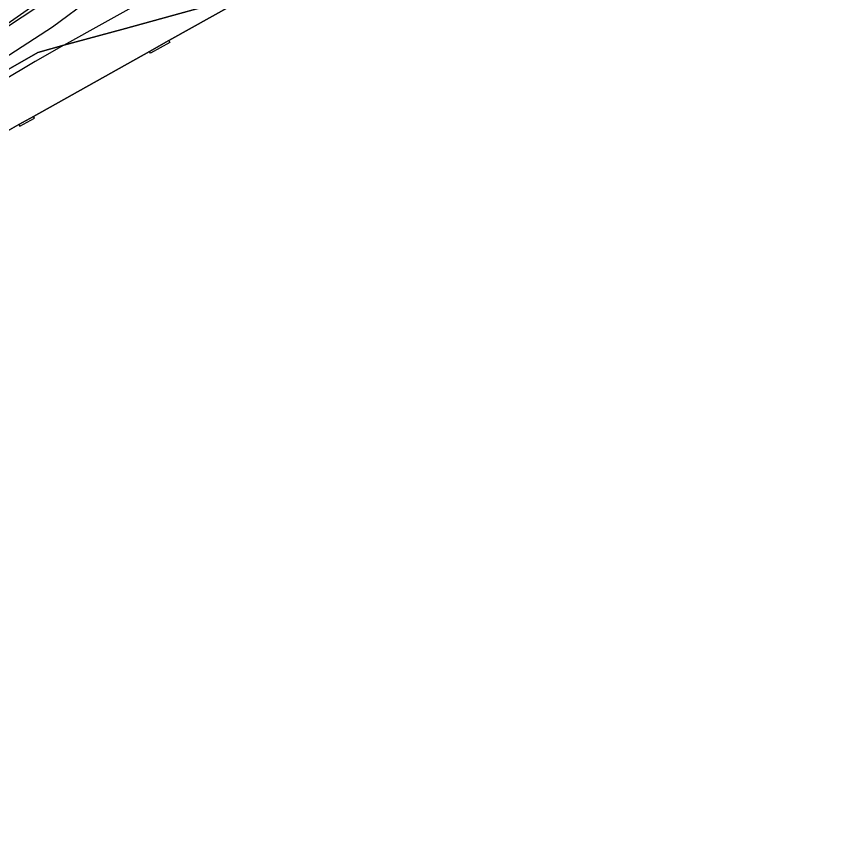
# Model space of a CAD drawing. Extents: x -263423 to -261326, y -1240067 to -1237864.
# Drawn here: x -262400.4 to -262349.9, y -1239890.1 to -1239839.2 of the extents above; entities that cross this region are included whole.
import ezdxf

# ---------------------------------------------------------------- set-up
doc = ezdxf.new("R2010")
doc.units = 0
for name, color, linetype in [('body_kn', 7, 'Continuous'), ('kladpar_hranice', 7, 'Continuous'), ('kladpar_plochy', 7, 'Continuous'), ('linie', 7, 'Continuous'), ('tarchy_linie', 7, 'Continuous'), ('zappar_hrandruhpozemk', 7, 'Continuous')]:
    doc.layers.add(name, color=color, linetype=linetype)

msp = doc.modelspace()

# ---------------------------------------------------------------- linework, layer by layer
at = {"layer": 'body_kn'}
for p, q in [((-262398.15, -1239839.81), (-262398.15, -1239839.81)), ((-262393.9, -1239839.97), (-262393.9, -1239839.97)), ((-262397.46, -1239840.94), (-262397.46, -1239840.94)), ((-262397.46, -1239840.94), (-262397.46, -1239840.94)), ((-262391.02, -1239840.66), (-262391.02, -1239840.66)), ((-262391.02, -1239840.66), (-262391.02, -1239840.66)), ((-262390.96, -1239840.77), (-262390.96, -1239840.77)), ((-262399.05, -1239841.38), (-262399.05, -1239841.38)), ((-262392.2, -1239841.32), (-262392.2, -1239841.32)), ((-262392.14, -1239841.42), (-262392.14, -1239841.42)), ((-262399.22, -1239841.93), (-262399.22, -1239841.93)), ((-262399.32, -1239845.31), (-262399.32, -1239845.31)), ((-262399.26, -1239845.41), (-262399.26, -1239845.41)), ((-262400.21, -1239845.81), (-262400.21, -1239845.81)), ((-262400.21, -1239845.81), (-262400.21, -1239845.81)), ((-262400.15, -1239845.91), (-262400.15, -1239845.91))]:
    msp.add_line(p, q, dxfattribs=at)
at = {"layer": 'kladpar_hranice'}
for points in [[(-262403.69, -1239822.95), (-262389.64, -1239814.75), (-262388.04, -1239818.63), (-262386.61, -1239822.09), (-262386.07, -1239823.42), (-262383.82, -1239828.86), (-262382.32, -1239832.5), (-262381.21, -1239835.18), (-262385.73, -1239837.7), (-262393.9, -1239839.97), (-262397.46, -1239840.94), (-262399.05, -1239841.38), (-262407.45, -1239846.19)], [(-262407.45, -1239846.19), (-262399.05, -1239841.38), (-262397.46, -1239840.94), (-262393.9, -1239839.97), (-262385.73, -1239837.7), (-262387.08, -1239838.46), (-262391.02, -1239840.66), (-262392.2, -1239841.32), (-262399.32, -1239845.31), (-262400.21, -1239845.81), (-262401.08, -1239846.29)], [(-262401.08, -1239846.29), (-262400.21, -1239845.81), (-262399.32, -1239845.31), (-262392.2, -1239841.32), (-262391.02, -1239840.66), (-262387.08, -1239838.46)]]:
    msp.add_lwpolyline(points, dxfattribs=at)
at = {"layer": 'kladpar_plochy'}
for points in [[(-262403.69, -1239822.95), (-262389.64, -1239814.75), (-262388.04, -1239818.63), (-262386.61, -1239822.09), (-262386.07, -1239823.42), (-262383.82, -1239828.86), (-262382.32, -1239832.5), (-262381.21, -1239835.18), (-262385.73, -1239837.7), (-262393.9, -1239839.97), (-262397.46, -1239840.94), (-262399.05, -1239841.38), (-262407.45, -1239846.19)], [(-262407.45, -1239846.19), (-262399.05, -1239841.38), (-262397.46, -1239840.94), (-262393.9, -1239839.97), (-262385.73, -1239837.7), (-262387.08, -1239838.46), (-262391.02, -1239840.66), (-262392.2, -1239841.32), (-262399.32, -1239845.31), (-262400.21, -1239845.81), (-262401.08, -1239846.29)], [(-262401.08, -1239846.29), (-262400.21, -1239845.81), (-262399.32, -1239845.31), (-262392.2, -1239841.32), (-262391.02, -1239840.66), (-262387.08, -1239838.46)]]:
    msp.add_lwpolyline(points, dxfattribs=at)
at = {"layer": 'linie'}
msp.add_lwpolyline([(-262344.23, -1239655.41), (-262339.8, -1239665.47), (-262321.51, -1239705.92), (-262310.39, -1239730.51), (-262308.78, -1239734.22), (-262307.76, -1239736.99), (-262306.82, -1239740.81), (-262306.38, -1239744.72), (-262306.46, -1239748.66), (-262307.05, -1239752.55), (-262308.15, -1239756.32), (-262309.74, -1239759.93), (-262311.78, -1239763.29), (-262314.24, -1239766.36), (-262316.44, -1239768.56), (-262319.35, -1239771.13), (-262377.61, -1239821.41), (-262386.78, -1239829.16), (-262394.5, -1239835.13), (-262402.5, -1239840.73), (-262410.76, -1239845.94), (-262421.19, -1239851.89), (-262568.77, -1239934.2)], dxfattribs=at)
at = {"layer": 'tarchy_linie'}
msp.add_lwpolyline([(-262579.57, -1239926.6), (-262512.35, -1239896.63), (-262473.95, -1239875.64), (-262423.92, -1239846.05), (-262387.71, -1239819.42), (-262387.06, -1239820.99), (-262386.61, -1239822.09), (-262386.07, -1239823.42), (-262385.19, -1239825.54), (-262383.93, -1239828.6), (-262424.99, -1239855.66), (-262467.47, -1239881.65), (-262507.89, -1239904.21), (-262555.1, -1239926.55)], dxfattribs=at)
at = {"layer": 'zappar_hrandruhpozemk'}
for p, q in [((-262398.15, -1239839.81), (-262387.71, -1239832.08)), ((-262397.46, -1239840.94), (-262382.32, -1239832.5)), ((-262407.6, -1239845.94), (-262398.15, -1239839.81)), ((-262390.96, -1239840.77), (-262392.14, -1239841.42)), ((-262391.02, -1239840.66), (-262390.96, -1239840.77)), ((-262392.14, -1239841.42), (-262392.2, -1239841.32)), ((-262400.15, -1239845.91), (-262399.26, -1239845.41)), ((-262399.26, -1239845.41), (-262399.32, -1239845.31)), ((-262400.21, -1239845.81), (-262400.15, -1239845.91))]:
    msp.add_line(p, q, dxfattribs=at)
msp.add_lwpolyline([(-262397.46, -1239840.94), (-262399.22, -1239841.93), (-262403.5, -1239844.49), (-262407.21, -1239846.6)], dxfattribs=at)

doc.saveas('drawing.dxf')
